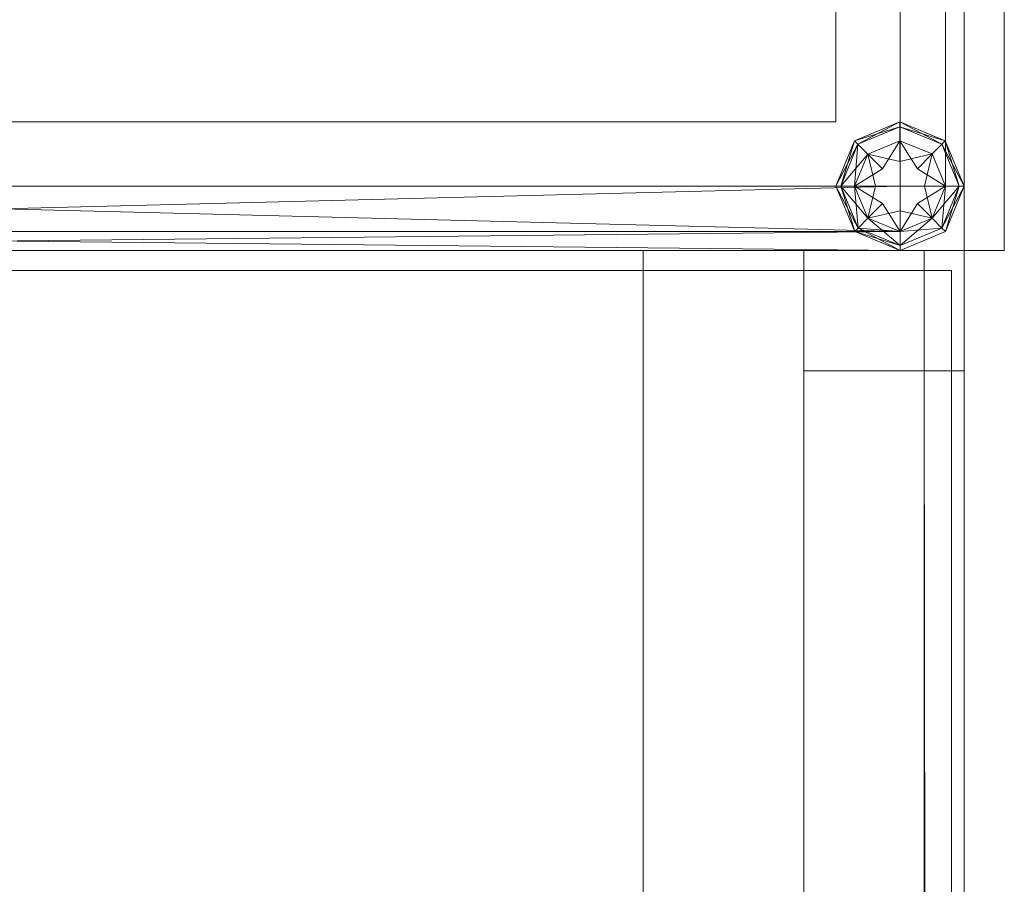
# Model space of a CAD drawing. Header units: inches. Extents: x 813 to 1305, y 19 to 194.
# Tile 675 of 875: x 1302.97 to 1304.5, y 102.74 to 104.09. Entities that reach past the tile are written whole.
import ezdxf

# ---------------------------------------------------------------- set-up
doc = ezdxf.new("R2010")
doc.units = ezdxf.units.IN
doc.header["$MEASUREMENT"] = 0
for name, color, linetype, true_color in [('CET color Grey19', 7, 'Continuous', 0x2f2e34), ('CET color Grey2', 7, 'Continuous', 0x060606), ('CET color Grey98', 7, 'Continuous', 0xfafafa)]:
    doc.layers.add(name, color=color, linetype=linetype, true_color=true_color)
doc.layers.add('CET Default', color=7, linetype='Continuous')

# ---------------------------------------------------------------- blocks, each defined once
blk = doc.blocks.new('*C301')
at = {"layer": 'CET color Grey2', "linetype": 'Continuous', "lineweight": 0}
for points, invisible_edges in [([(40, 2.5, 0.5), (42, 2.5, 0.5), (42, 0.5, 0.5), (40, 2.5, 0.5)], 4), ([(40, 2.5, 0.5), (42, 0.5, 0.5), (40, 0.5, 0.5), (40, 2.5, 0.5)], 9), ([(40, 0.5, 49.4213), (42, 0.5, 49.4213), (42, 2.5, 49.4213), (40, 0.5, 49.4213)], 4), ([(40, 0.5, 49.4213), (42, 2.5, 49.4213), (40, 2.5, 49.4213), (40, 0.5, 49.4213)], 9), ([(42, 0.5, 0.5), (42, 2.5, 0.5), (42, 2.5, 49.4213), (42, 0.5, 0.5)], 4), ([(42, 0.5, 0.5), (42, 2.5, 49.4213), (42, 0.5, 49.4213), (42, 0.5, 0.5)], 9), ([(40, 0.5, 0.5), (42, 0.5, 0.5), (42, 0.5, 49.4213), (40, 0.5, 0.5)], 4), ([(40, 0.5, 0.5), (42, 0.5, 49.4213), (40, 0.5, 49.4213), (40, 0.5, 0.5)], 9)]:
    blk.add_3dface(points, dxfattribs=dict(at, invisible_edges=invisible_edges))
at = {"layer": 'CET color Grey98', "linetype": 'Continuous', "lineweight": 0}
for points, invisible_edges in [([(-41.9687, 0.0197, 49.5), (41.9688, 0.0197, 49.5), (41.9688, 2.9803, 49.5), (-41.9687, 0.0197, 49.5)], 4), ([(-41.9687, 0.0197, 49.5), (41.9688, 2.9803, 49.5), (-41.9687, 2.9803, 49.5), (-41.9687, 0.0197, 49.5)], 9), ([(-41.9687, 2.9803, 49.25), (41.9688, 2.9803, 49.25), (41.9688, 0.0197, 49.25), (-41.9687, 2.9803, 49.25)], 4), ([(-41.9687, 2.9803, 49.25), (41.9688, 0.0197, 49.25), (-41.9687, 0.0197, 49.25), (-41.9687, 2.9803, 49.25)], 9), ([(0, 0.0625, 0.93), (42, 0.0625, 0.93), (42, 0.25, 0.93), (0, 0.0625, 0.93)], 4), ([(0, 0.0625, 0.93), (42, 0.25, 0.93), (0, 0.25, 0.93), (0, 0.0625, 0.93)], 9), ([(0, 0.25, 0.93), (42, 0.25, 0.93), (42, 0.25, 0.5), (0, 0.25, 0.93)], 4), ([(0, 0.25, 0.93), (42, 0.25, 0.5), (0, 0.25, 0.5), (0, 0.25, 0.93)], 9), ([(0, 0.25, 0.5), (42, 0.25, 0.5), (42, 0.0625, 0.5), (0, 0.25, 0.5)], 4), ([(0, 0.25, 0.5), (42, 0.0625, 0.5), (0, 0.0625, 0.5), (0, 0.25, 0.5)], 9), ([(0.1875, 0.25, 1.09), (41.8125, 0.0625, 1.09), (0.1875, 0.0625, 1.09), (0.1875, 0.25, 1.09)], 9), ([(0.1875, 0.25, 1.09), (41.8125, 0.25, 1.09), (41.8125, 0.0625, 1.09), (0.1875, 0.25, 1.09)], 4), ([(0.1875, 0.0625, 32.965), (41.8125, 0.25, 32.965), (0.1875, 0.25, 32.965), (0.1875, 0.0625, 32.965)], 9), ([(0.1875, 0.0625, 32.965), (41.8125, 0.0625, 32.965), (41.8125, 0.25, 32.965), (0.1875, 0.0625, 32.965)], 4), ([(0.1875, 0.25, 32.965), (41.8125, 0.25, 1.09), (0.1875, 0.25, 1.09), (0.1875, 0.25, 32.965)], 9), ([(0.1875, 0.25, 32.965), (41.8125, 0.25, 32.965), (41.8125, 0.25, 1.09), (0.1875, 0.25, 32.965)], 4), ([(0.1875, 0.25, 33.09), (41.8125, 0.0625, 33.09), (0.1875, 0.0625, 33.09), (0.1875, 0.25, 33.09)], 9), ([(0.1875, 0.25, 33.09), (41.8125, 0.25, 33.09), (41.8125, 0.0625, 33.09), (0.1875, 0.25, 33.09)], 4), ([(0.1875, 0.0625, 48.965), (41.8125, 0.25, 48.965), (0.1875, 0.25, 48.965), (0.1875, 0.0625, 48.965)], 9), ([(0.1875, 0.0625, 48.965), (41.8125, 0.0625, 48.965), (41.8125, 0.25, 48.965), (0.1875, 0.0625, 48.965)], 4), ([(0.1875, 0.25, 48.965), (41.8125, 0.25, 33.09), (0.1875, 0.25, 33.09), (0.1875, 0.25, 48.965)], 9), ([(0.1875, 0.25, 48.965), (41.8125, 0.25, 48.965), (41.8125, 0.25, 33.09), (0.1875, 0.25, 48.965)], 4), ([(41.8125, 0, 1.1525), (41.8125, 0.0625, 1.09), (41.8125, 0.25, 1.09), (41.8125, 0, 1.1525)], 4), ([(41.8125, 0, 32.9025), (41.8125, 0, 1.1525), (41.8125, 0.25, 1.09), (41.8125, 0, 32.9025)], 6), ([(41.8125, 0.0625, 32.965), (41.8125, 0, 32.9025), (41.8125, 0.25, 1.09), (41.8125, 0.0625, 32.965)], 6), ([(41.8125, 0.25, 32.965), (41.8125, 0.0625, 32.965), (41.8125, 0.25, 1.09), (41.8125, 0.25, 32.965)], 2), ([(41.8125, 0, 33.1525), (41.8125, 0.0625, 33.09), (41.8125, 0.25, 33.09), (41.8125, 0, 33.1525)], 4), ([(41.8125, 0, 48.9025), (41.8125, 0, 33.1525), (41.8125, 0.25, 33.09), (41.8125, 0, 48.9025)], 6), ([(41.8125, 0.0625, 48.965), (41.8125, 0, 48.9025), (41.8125, 0.25, 33.09), (41.8125, 0.0625, 48.965)], 6), ([(41.8125, 0.25, 48.965), (41.8125, 0.0625, 48.965), (41.8125, 0.25, 33.09), (41.8125, 0.25, 48.965)], 2), ([(0, 0, 0.8675), (42, 0, 0.8675), (42, 0.0625, 0.93), (0, 0, 0.8675)], 4), ([(0, 0, 0.8675), (42, 0.0625, 0.93), (0, 0.0625, 0.93), (0, 0, 0.8675)], 9), ([(0, 0.0625, 0.5), (42, 0.0625, 0.5), (42, 0, 0.5625), (0, 0.0625, 0.5)], 4), ([(0, 0.0625, 0.5), (42, 0, 0.5625), (0, 0, 0.5625), (0, 0.0625, 0.5)], 9), ([(0.1875, 0.0625, 1.09), (41.8125, 0, 1.1525), (0.1875, 0, 1.1525), (0.1875, 0.0625, 1.09)], 9), ([(0.1875, 0.0625, 1.09), (41.8125, 0.0625, 1.09), (41.8125, 0, 1.1525), (0.1875, 0.0625, 1.09)], 4), ([(0.1875, 0, 32.9025), (41.8125, 0.0625, 32.965), (0.1875, 0.0625, 32.965), (0.1875, 0, 32.9025)], 9), ([(0.1875, 0, 32.9025), (41.8125, 0, 32.9025), (41.8125, 0.0625, 32.965), (0.1875, 0, 32.9025)], 4), ([(0.1875, 0.0625, 33.09), (41.8125, 0, 33.1525), (0.1875, 0, 33.1525), (0.1875, 0.0625, 33.09)], 9), ([(0.1875, 0.0625, 33.09), (41.8125, 0.0625, 33.09), (41.8125, 0, 33.1525), (0.1875, 0.0625, 33.09)], 4), ([(-41.9687, 0.0197, 49.25), (41.9688, 0.0197, 49.25), (41.9688, 0.0197, 49.5), (-41.9687, 0.0197, 49.25)], 4), ([(-41.9687, 0.0197, 49.25), (41.9688, 0.0197, 49.5), (-41.9687, 0.0197, 49.5), (-41.9687, 0.0197, 49.25)], 9), ([(0, 0, 0.5625), (42, 0, 0.5625), (42, 0, 0.8675), (0, 0, 0.5625)], 4), ([(0, 0, 0.5625), (42, 0, 0.8675), (0, 0, 0.8675), (0, 0, 0.5625)], 9), ([(0.1875, 0, 1.1525), (41.8125, 0, 1.1525), (41.8125, 0, 32.9025), (0.1875, 0, 1.1525)], 4), ([(0.1875, 0, 33.1525), (41.8125, 0, 48.9025), (0.1875, 0, 48.9025), (0.1875, 0, 33.1525)], 9), ([(0.1875, 0, 33.1525), (41.8125, 0, 33.1525), (41.8125, 0, 48.9025), (0.1875, 0, 33.1525)], 4), ([(0.1875, 0, 1.1525), (41.8125, 0, 32.9025), (0.1875, 0, 32.9025), (0.1875, 0, 1.1525)], 9)]:
    blk.add_3dface(points, dxfattribs=dict(at, invisible_edges=invisible_edges))
for points in [[(0.1875, 0, 48.9025), (41.8125, 0.0625, 48.965), (0.1875, 0.0625, 48.965), (0.1875, 0, 48.9025)], [(0.1875, 0, 48.9025), (41.8125, 0, 48.9025), (41.8125, 0.0625, 48.965), (0.1875, 0, 48.9025)]]:
    blk.add_3dface(points, dxfattribs=at)
blk = doc.blocks.new('*C293')
at = {"layer": 'CET Default', "linetype": 'Continuous', "lineweight": 0, "rotation": 89.99999999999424}
blk.add_blockref('*C301', (505.7222, 874.8549), dxfattribs=at)
blk = doc.blocks.new('*C258')
at = {"layer": 'CET color Grey19', "linetype": 'Continuous', "lineweight": 0}
for points, invisible_edges in [([(2.8, 0.2, 0.5), (0.2, 0.2, 0.5), (0.2, 2.8, 0.5), (2.8, 0.2, 0.5)], 4), ([(2.8, 0.2, 0.5), (0.2, 2.8, 0.5), (2.8, 2.8, 0.5), (2.8, 0.2, 0.5)], 9), ([(2.8, 2.8, 49.25), (0.2, 2.8, 49.25), (0.2, 0.2, 49.25), (2.8, 2.8, 49.25)], 4), ([(2.8, 2.8, 49.25), (0.2, 0.2, 49.25), (2.8, 0.2, 49.25), (2.8, 2.8, 49.25)], 9), ([(2.8, 2.8, 0.5), (0.2, 2.8, 0.5), (0.2, 2.8, 49.25), (2.8, 2.8, 0.5)], 4), ([(2.8, 2.8, 0.5), (0.2, 2.8, 49.25), (2.8, 2.8, 49.25), (2.8, 2.8, 0.5)], 9), ([(2.8, 0.2, 0.5), (2.8, 2.8, 0.5), (2.8, 2.8, 49.25), (2.8, 0.2, 0.5)], 4), ([(2.8, 0.2, 0.5), (2.8, 2.8, 49.25), (2.8, 0.2, 49.25), (2.8, 0.2, 0.5)], 9)]:
    blk.add_3dface(points, dxfattribs=dict(at, invisible_edges=invisible_edges))
at = {"layer": 'CET color Grey98', "linetype": 'Continuous', "lineweight": 0}
for points, invisible_edges in [([(3, 3, 0.5), (0, 3.0625, 0.5), (3, 3.0625, 0.5), (3, 3, 0.5)], 9), ([(3, 3, 0.5), (0, 3, 0.5), (0, 3.0625, 0.5), (3, 3, 0.5)], 4), ([(0, 3.0625, 49.225), (0, 3, 49.225), (3, 3, 49.225), (0, 3.0625, 49.225)], 4), ([(3, 3.0625, 49.225), (0, 3.0625, 49.225), (3, 3, 49.225), (3, 3.0625, 49.225)], 2), ([(0, 3.0625, 49.225), (3, 3.0625, 49.225), (0, 3.0625, 0.5), (0, 3.0625, 49.225)], 2), ([(3, 3.0625, 49.225), (3, 3.0625, 0.5), (0, 3.0625, 0.5), (3, 3.0625, 49.225)], 4), ([(3, 3.0625, 49.225), (3, 3, 49.225), (3, 3.0625, 0.5), (3, 3.0625, 49.225)], 2), ([(3, 3, 49.225), (3, 3, 0.5), (3, 3.0625, 0.5), (3, 3, 49.225)], 4), ([(3, 3, 49.225), (0, 3, 49.225), (3, 3, 0.5), (3, 3, 49.225)], 2), ([(0, 3, 49.225), (0, 3, 0.5), (3, 3, 0.5), (0, 3, 49.225)], 4), ([(2.9, 3, 49.4), (2.9, 3, 49.35), (0.1, 3, 49.4), (2.9, 3, 49.4)], 2), ([(0.1, 3, 49.4), (2.9, 3, 49.35), (0.1, 3, 49.35), (0.1, 3, 49.4)], 9), ([(2.9, 3, 49.4), (0.1, 2.9707, 49.4707), (2.9, 2.9707, 49.4707), (2.9, 3, 49.4)], 9), ([(2.9, 3, 49.4), (0.1, 3, 49.4), (0.1, 2.9707, 49.4707), (2.9, 3, 49.4)], 4), ([(2.9, 2.9707, 49.2793), (0.1, 3, 49.35), (2.9, 3, 49.35), (2.9, 2.9707, 49.2793)], 9), ([(2.9, 2.9707, 49.2793), (0.1, 2.9707, 49.2793), (0.1, 3, 49.35), (2.9, 2.9707, 49.2793)], 4), ([(2.9, 3, 49.35), (0.1, 3, 49.35), (0.1, 2.9, 49.35), (2.9, 3, 49.35)], 4), ([(2.9, 3, 49.35), (0.1, 2.9, 49.35), (2.9, 2.9, 49.35), (2.9, 3, 49.35)], 9), ([(0.1, 3, 49.25), (2.9, 3, 49.25), (0.1, 2.9, 49.25), (0.1, 3, 49.25)], 2), ([(0.1, 2.9, 49.25), (2.9, 3, 49.25), (2.9, 2.9, 49.25), (0.1, 2.9, 49.25)], 9), ([(2.9, 3, 49.35), (2.9, 3, 49.25), (0.1, 3, 49.35), (2.9, 3, 49.35)], 2), ([(0.1, 3, 49.35), (2.9, 3, 49.25), (0.1, 3, 49.25), (0.1, 3, 49.35)], 9), ([(2.8998, 2.9924, 49.3118), (2.8999, 2.9708, 49.2794), (2.8345, 2.9652, 49.3118), (2.8998, 2.9924, 49.3118)], 2), ([(2.8499, 2.95, 49.4206), (2.8998, 2.9924, 49.3882), (2.8345, 2.9652, 49.3882), (2.8499, 2.95, 49.4206)], 9), ([(2.8998, 2.9924, 49.3618), (2.8999, 2.9708, 49.3294), (2.8345, 2.9652, 49.3618), (2.8998, 2.9924, 49.3618)], 2), ([(2.8499, 2.95, 49.4706), (2.8998, 2.9924, 49.4382), (2.8345, 2.9652, 49.4382), (2.8499, 2.95, 49.4706)], 9), ([(2.8999, 2.9708, 49.4206), (2.8998, 2.9924, 49.3882), (2.8499, 2.95, 49.4206), (2.8999, 2.9708, 49.4206)], 2), ([(2.8999, 2.9708, 49.4706), (2.8998, 2.9924, 49.4382), (2.8499, 2.95, 49.4706), (2.8999, 2.9708, 49.4706)], 2), ([(2.9, 3, 49.35), (2.9707, 2.9707, 49.4), (2.9707, 2.9707, 49.35), (2.9, 3, 49.35)], 9), ([(2.9, 3, 49.35), (2.9, 3, 49.4), (2.9707, 2.9707, 49.4), (2.9, 3, 49.35)], 4), ([(2.9, 2.9, 49.35), (2.9707, 2.9707, 49.35), (2.9, 3, 49.35), (2.9, 2.9, 49.35)], 9), ([(2.9707, 2.9707, 49.25), (2.9, 2.9, 49.25), (2.9, 3, 49.25), (2.9707, 2.9707, 49.25)], 9), ([(2.9, 3, 49.25), (2.9707, 2.9707, 49.35), (2.9707, 2.9707, 49.25), (2.9, 3, 49.25)], 9), ([(2.9, 3, 49.25), (2.9, 3, 49.35), (2.9707, 2.9707, 49.35), (2.9, 3, 49.25)], 4), ([(2.9, 2.9707, 49.4707), (0.1, 2.9, 49.5), (2.9, 2.9, 49.5), (2.9, 2.9707, 49.4707)], 9), ([(2.9, 2.9707, 49.4707), (0.1, 2.9707, 49.4707), (0.1, 2.9, 49.5), (2.9, 2.9707, 49.4707)], 4), ([(2.9, 2.9, 49.25), (0.1, 2.9707, 49.2793), (2.9, 2.9707, 49.2793), (2.9, 2.9, 49.25)], 9), ([(2.9, 2.9, 49.25), (0.1, 2.9, 49.25), (0.1, 2.9707, 49.2793), (2.9, 2.9, 49.25)], 4), ([(2.8345, 2.9652, 49.3118), (2.8499, 2.95, 49.2794), (2.8076, 2.8998, 49.3118), (2.8345, 2.9652, 49.3118)], 2), ([(2.8292, 2.8999, 49.4206), (2.8345, 2.9652, 49.3882), (2.8076, 2.8998, 49.3882), (2.8292, 2.8999, 49.4206)], 9), ([(2.8345, 2.9652, 49.3618), (2.8499, 2.95, 49.3294), (2.8076, 2.8998, 49.3618), (2.8345, 2.9652, 49.3618)], 2), ([(2.8292, 2.8999, 49.4706), (2.8345, 2.9652, 49.4382), (2.8076, 2.8998, 49.4382), (2.8292, 2.8999, 49.4706)], 9), ([(2.8499, 2.95, 49.4206), (2.8345, 2.9652, 49.3882), (2.8292, 2.8999, 49.4206), (2.8499, 2.95, 49.4206)], 2), ([(2.8499, 2.95, 49.4706), (2.8345, 2.9652, 49.4382), (2.8292, 2.8999, 49.4706), (2.8499, 2.95, 49.4706)], 2), ([(2.8345, 2.9652, 49.3118), (2.8999, 2.9708, 49.2794), (2.8499, 2.95, 49.2794), (2.8345, 2.9652, 49.3118)], 9), ([(2.8345, 2.9652, 49.3618), (2.8999, 2.9708, 49.3294), (2.8499, 2.95, 49.3294), (2.8345, 2.9652, 49.3618)], 9), ([(2.8999, 2.9384, 49.4423), (2.8999, 2.9708, 49.4206), (2.8728, 2.9271, 49.4423), (2.8999, 2.9384, 49.4423)], 4), ([(2.8999, 2.9384, 49.4923), (2.8999, 2.9708, 49.4706), (2.8728, 2.9271, 49.4923), (2.8999, 2.9384, 49.4923)], 4), ([(2.8999, 2.9708, 49.2794), (2.9271, 2.9272, 49.2577), (2.8999, 2.9384, 49.2577), (2.8999, 2.9708, 49.2794)], 2), ([(2.8999, 2.9708, 49.3294), (2.9271, 2.9272, 49.3077), (2.8999, 2.9384, 49.3077), (2.8999, 2.9708, 49.3294)], 2), ([(2.9, 2.9, 49.35), (3, 2.9, 49.35), (2.9707, 2.9707, 49.35), (2.9, 2.9, 49.35)], 4), ([(3, 2.9, 49.25), (2.9, 2.9, 49.25), (2.9707, 2.9707, 49.25), (3, 2.9, 49.25)], 2), ([(2.9652, 2.9654, 49.3882), (3, 2.9002, 49.35), (2.9706, 2.9708, 49.35), (2.9652, 2.9654, 49.3882)], 9), ([(2.9706, 2.9708, 49.35), (2.9924, 2.9002, 49.3118), (2.9652, 2.9654, 49.3118), (2.9706, 2.9708, 49.35)], 9), ([(2.9652, 2.9654, 49.4382), (3, 2.9002, 49.4), (2.9706, 2.9708, 49.4), (2.9652, 2.9654, 49.4382)], 9), ([(2.9706, 2.9708, 49.4), (2.9924, 2.9002, 49.3618), (2.9652, 2.9654, 49.3618), (2.9706, 2.9708, 49.4)], 9), ([(2.9924, 2.9002, 49.3882), (3, 2.9002, 49.35), (2.9652, 2.9654, 49.3882), (2.9924, 2.9002, 49.3882)], 2), ([(2.9924, 2.9002, 49.4382), (3, 2.9002, 49.4), (2.9652, 2.9654, 49.4382), (2.9924, 2.9002, 49.4382)], 2), ([(3, 2.9002, 49.35), (2.9924, 2.9002, 49.3118), (2.9706, 2.9708, 49.35), (3, 2.9002, 49.35)], 2), ([(3, 2.9002, 49.4), (2.9924, 2.9002, 49.3618), (2.9706, 2.9708, 49.4), (3, 2.9002, 49.4)], 2), ([(2.9707, 2.9707, 49.35), (3, 2.9, 49.4), (3, 2.9, 49.35), (2.9707, 2.9707, 49.35)], 9), ([(2.9707, 2.9707, 49.35), (2.9707, 2.9707, 49.4), (3, 2.9, 49.4), (2.9707, 2.9707, 49.35)], 4), ([(2.9707, 2.9707, 49.25), (3, 2.9, 49.35), (3, 2.9, 49.25), (2.9707, 2.9707, 49.25)], 9), ([(2.9707, 2.9707, 49.25), (2.9707, 2.9707, 49.35), (3, 2.9, 49.35), (2.9707, 2.9707, 49.25)], 4), ([(2.8076, 2.8998, 49.3118), (2.8499, 2.95, 49.2794), (2.8292, 2.8999, 49.2794), (2.8076, 2.8998, 49.3118)], 9), ([(2.8076, 2.8998, 49.3618), (2.8499, 2.95, 49.3294), (2.8292, 2.8999, 49.3294), (2.8076, 2.8998, 49.3618)], 9), ([(2.8499, 2.95, 49.2794), (2.8999, 2.9384, 49.2577), (2.8728, 2.9271, 49.2577), (2.8499, 2.95, 49.2794)], 2), ([(2.8728, 2.9271, 49.4423), (2.8499, 2.95, 49.4206), (2.8616, 2.8999, 49.4423), (2.8728, 2.9271, 49.4423)], 4), ([(2.8499, 2.95, 49.3294), (2.8999, 2.9384, 49.3077), (2.8728, 2.9271, 49.3077), (2.8499, 2.95, 49.3294)], 2), ([(2.8728, 2.9271, 49.4923), (2.8499, 2.95, 49.4706), (2.8616, 2.8999, 49.4923), (2.8728, 2.9271, 49.4923)], 4), ([(2.9271, 2.9272, 49.4423), (2.95, 2.9501, 49.4206), (2.8999, 2.9384, 49.4423), (2.9271, 2.9272, 49.4423)], 4), ([(2.9271, 2.9272, 49.4923), (2.95, 2.9501, 49.4706), (2.8999, 2.9384, 49.4923), (2.9271, 2.9272, 49.4923)], 4), ([(2.95, 2.9501, 49.2794), (2.9384, 2.9001, 49.2577), (2.9271, 2.9272, 49.2577), (2.95, 2.9501, 49.2794)], 2), ([(2.95, 2.9501, 49.3294), (2.9384, 2.9001, 49.3077), (2.9271, 2.9272, 49.3077), (2.95, 2.9501, 49.3294)], 2), ([(2.8999, 2.9384, 49.2577), (2.8998, 2.9, 49.25), (2.8728, 2.9271, 49.2577), (2.8999, 2.9384, 49.2577)], 15), ([(2.8998, 2.9, 49.45), (2.8999, 2.9384, 49.4423), (2.8728, 2.9271, 49.4423), (2.8998, 2.9, 49.45)], 15), ([(2.8999, 2.9384, 49.3077), (2.8998, 2.9, 49.3), (2.8728, 2.9271, 49.3077), (2.8999, 2.9384, 49.3077)], 15), ([(2.8998, 2.9, 49.5), (2.8999, 2.9384, 49.4923), (2.8728, 2.9271, 49.4923), (2.8998, 2.9, 49.5)], 15), ([(2.9271, 2.9272, 49.2577), (2.8998, 2.9, 49.25), (2.8999, 2.9384, 49.2577), (2.9271, 2.9272, 49.2577)], 15), ([(2.8998, 2.9, 49.45), (2.9271, 2.9272, 49.4423), (2.8999, 2.9384, 49.4423), (2.8998, 2.9, 49.45)], 15), ([(2.9271, 2.9272, 49.3077), (2.8998, 2.9, 49.3), (2.8999, 2.9384, 49.3077), (2.9271, 2.9272, 49.3077)], 15), ([(2.8998, 2.9, 49.5), (2.9271, 2.9272, 49.4923), (2.8999, 2.9384, 49.4923), (2.8998, 2.9, 49.5)], 15), ([(2.8292, 2.8999, 49.2794), (2.8728, 2.9271, 49.2577), (2.8616, 2.8999, 49.2577), (2.8292, 2.8999, 49.2794)], 2), ([(2.8292, 2.8999, 49.3294), (2.8728, 2.9271, 49.3077), (2.8616, 2.8999, 49.3077), (2.8292, 2.8999, 49.3294)], 2), ([(2.8728, 2.9271, 49.2577), (2.8998, 2.9, 49.25), (2.8616, 2.8999, 49.2577), (2.8728, 2.9271, 49.2577)], 15), ([(2.8998, 2.9, 49.45), (2.8728, 2.9271, 49.4423), (2.8616, 2.8999, 49.4423), (2.8998, 2.9, 49.45)], 15), ([(2.8728, 2.9271, 49.3077), (2.8998, 2.9, 49.3), (2.8616, 2.8999, 49.3077), (2.8728, 2.9271, 49.3077)], 15), ([(2.8998, 2.9, 49.5), (2.8728, 2.9271, 49.4923), (2.8616, 2.8999, 49.4923), (2.8998, 2.9, 49.5)], 15), ([(2.9384, 2.9001, 49.2577), (2.8998, 2.9, 49.25), (2.9271, 2.9272, 49.2577), (2.9384, 2.9001, 49.2577)], 15), ([(2.8998, 2.9, 49.45), (2.9384, 2.9001, 49.4423), (2.9271, 2.9272, 49.4423), (2.8998, 2.9, 49.45)], 15), ([(2.9384, 2.9001, 49.3077), (2.8998, 2.9, 49.3), (2.9271, 2.9272, 49.3077), (2.9384, 2.9001, 49.3077)], 15), ([(2.8998, 2.9, 49.5), (2.9384, 2.9001, 49.4923), (2.9271, 2.9272, 49.4923), (2.8998, 2.9, 49.5)], 15), ([(2.9384, 2.9001, 49.4423), (2.9708, 2.9001, 49.4206), (2.9271, 2.9272, 49.4423), (2.9384, 2.9001, 49.4423)], 4), ([(2.9384, 2.9001, 49.4923), (2.9708, 2.9001, 49.4706), (2.9271, 2.9272, 49.4923), (2.9384, 2.9001, 49.4923)], 4), ([(2.9, 2.9, 49.5), (0.1, 2.9, 49.5), (0.1, 0.1, 49.5), (2.9, 2.9, 49.5)], 4), ([(2.9, 2.9, 49.5), (0.1, 0.1, 49.5), (2.9, 0.1, 49.5), (2.9, 2.9, 49.5)], 9), ([(0.1, 2.9, 49.25), (2.9, 2.9, 49.25), (0.1, 0.1, 49.25), (0.1, 2.9, 49.25)], 2), ([(0.1, 0.1, 49.25), (2.9, 2.9, 49.25), (2.9, 0.1, 49.25), (0.1, 0.1, 49.25)], 9), ([(2.9, 2.9, 49.35), (0.1, 2.9, 49.35), (0.1, 0.1, 49.35), (2.9, 2.9, 49.35)], 4), ([(2.9, 2.9, 49.35), (0.1, 0.1, 49.35), (2.9, 0.1, 49.35), (2.9, 2.9, 49.35)], 9), ([(0.1, 2.9, 49.25), (2.9, 2.9, 49.25), (0.1, 0.1, 49.25), (0.1, 2.9, 49.25)], 2), ([(0.1, 0.1, 49.25), (2.9, 2.9, 49.25), (2.9, 0.1, 49.25), (0.1, 0.1, 49.25)], 9), ([(2.8076, 2.8998, 49.3118), (2.8292, 2.8999, 49.2794), (2.8348, 2.8345, 49.3118), (2.8076, 2.8998, 49.3118)], 2), ([(2.8292, 2.8999, 49.4206), (2.8076, 2.8998, 49.3882), (2.85, 2.8499, 49.4206), (2.8292, 2.8999, 49.4206)], 2), ([(2.8076, 2.8998, 49.3618), (2.8292, 2.8999, 49.3294), (2.8348, 2.8345, 49.3618), (2.8076, 2.8998, 49.3618)], 2), ([(2.8292, 2.8999, 49.4706), (2.8076, 2.8998, 49.4382), (2.85, 2.8499, 49.4706), (2.8292, 2.8999, 49.4706)], 2), ([(2.85, 2.8499, 49.4206), (2.8076, 2.8998, 49.3882), (2.8348, 2.8345, 49.3882), (2.85, 2.8499, 49.4206)], 9), ([(2.85, 2.8499, 49.4706), (2.8076, 2.8998, 49.4382), (2.8348, 2.8345, 49.4382), (2.85, 2.8499, 49.4706)], 9), ([(2.8348, 2.8345, 49.3118), (2.8292, 2.8999, 49.2794), (2.85, 2.8499, 49.2794), (2.8348, 2.8345, 49.3118)], 9), ([(2.8616, 2.8999, 49.4423), (2.8292, 2.8999, 49.4206), (2.8729, 2.8728, 49.4423), (2.8616, 2.8999, 49.4423)], 4), ([(2.8348, 2.8345, 49.3618), (2.8292, 2.8999, 49.3294), (2.85, 2.8499, 49.3294), (2.8348, 2.8345, 49.3618)], 9), ([(2.8616, 2.8999, 49.4923), (2.8292, 2.8999, 49.4706), (2.8729, 2.8728, 49.4923), (2.8616, 2.8999, 49.4923)], 4), ([(2.85, 2.8499, 49.2794), (2.8616, 2.8999, 49.2577), (2.8729, 2.8728, 49.2577), (2.85, 2.8499, 49.2794)], 2), ([(2.85, 2.8499, 49.3294), (2.8616, 2.8999, 49.3077), (2.8729, 2.8728, 49.3077), (2.85, 2.8499, 49.3294)], 2), ([(2.8616, 2.8999, 49.2577), (2.8998, 2.9, 49.25), (2.8729, 2.8728, 49.2577), (2.8616, 2.8999, 49.2577)], 15), ([(2.8998, 2.9, 49.45), (2.8616, 2.8999, 49.4423), (2.8729, 2.8728, 49.4423), (2.8998, 2.9, 49.45)], 15), ([(2.8616, 2.8999, 49.3077), (2.8998, 2.9, 49.3), (2.8729, 2.8728, 49.3077), (2.8616, 2.8999, 49.3077)], 15), ([(2.8998, 2.9, 49.5), (2.8616, 2.8999, 49.4923), (2.8729, 2.8728, 49.4923), (2.8998, 2.9, 49.5)], 15), ([(2.8729, 2.8728, 49.2577), (2.8998, 2.9, 49.25), (2.9001, 2.8616, 49.2577), (2.8729, 2.8728, 49.2577)], 15), ([(2.8998, 2.9, 49.45), (2.8729, 2.8728, 49.4423), (2.9001, 2.8616, 49.4423), (2.8998, 2.9, 49.45)], 15), ([(2.8729, 2.8728, 49.3077), (2.8998, 2.9, 49.3), (2.9001, 2.8616, 49.3077), (2.8729, 2.8728, 49.3077)], 15), ([(2.8998, 2.9, 49.5), (2.8729, 2.8728, 49.4923), (2.9001, 2.8616, 49.4923), (2.8998, 2.9, 49.5)], 15), ([(2.9272, 2.8729, 49.2577), (2.8998, 2.9, 49.25), (2.9384, 2.9001, 49.2577), (2.9272, 2.8729, 49.2577)], 15), ([(2.8998, 2.9, 49.45), (2.9272, 2.8729, 49.4423), (2.9384, 2.9001, 49.4423), (2.8998, 2.9, 49.45)], 15), ([(2.9272, 2.8729, 49.3077), (2.8998, 2.9, 49.3), (2.9384, 2.9001, 49.3077), (2.9272, 2.8729, 49.3077)], 15), ([(2.8998, 2.9, 49.5), (2.9272, 2.8729, 49.4923), (2.9384, 2.9001, 49.4923), (2.8998, 2.9, 49.5)], 15), ([(2.9001, 2.8616, 49.2577), (2.8998, 2.9, 49.25), (2.9272, 2.8729, 49.2577), (2.9001, 2.8616, 49.2577)], 15), ([(2.8998, 2.9, 49.45), (2.9001, 2.8616, 49.4423), (2.9272, 2.8729, 49.4423), (2.8998, 2.9, 49.45)], 15), ([(2.9001, 2.8616, 49.3077), (2.8998, 2.9, 49.3), (2.9272, 2.8729, 49.3077), (2.9001, 2.8616, 49.3077)], 15), ([(2.8998, 2.9, 49.5), (2.9001, 2.8616, 49.4923), (2.9272, 2.8729, 49.4923), (2.8998, 2.9, 49.5)], 15), ([(3, 2.9, 49.35), (2.9, 2.9, 49.35), (2.9, 0.1, 49.35), (3, 2.9, 49.35)], 4), ([(3, 2.9, 49.35), (2.9, 0.1, 49.35), (3, 0.1, 49.35), (3, 2.9, 49.35)], 9), ([(2.9, 2.9, 49.25), (3, 2.9, 49.25), (2.9, 0.1, 49.25), (2.9, 2.9, 49.25)], 2), ([(2.9, 0.1, 49.25), (3, 2.9, 49.25), (3, 0.1, 49.25), (2.9, 0.1, 49.25)], 9), ([(2.9708, 2.9001, 49.2794), (2.9272, 2.8729, 49.2577), (2.9384, 2.9001, 49.2577), (2.9708, 2.9001, 49.2794)], 2), ([(2.9272, 2.8729, 49.4423), (2.9501, 2.85, 49.4206), (2.9384, 2.9001, 49.4423), (2.9272, 2.8729, 49.4423)], 4), ([(2.9708, 2.9001, 49.3294), (2.9272, 2.8729, 49.3077), (2.9384, 2.9001, 49.3077), (2.9708, 2.9001, 49.3294)], 2), ([(2.9272, 2.8729, 49.4923), (2.9501, 2.85, 49.4706), (2.9384, 2.9001, 49.4923), (2.9272, 2.8729, 49.4923)], 4), ([(3, 0.1, 49.35), (3, 2.9, 49.35), (3, 0.1, 49.4), (3, 0.1, 49.35)], 2), ([(3, 0.1, 49.4), (3, 2.9, 49.35), (3, 2.9, 49.4), (3, 0.1, 49.4)], 9), ([(3, 0.1, 49.25), (3, 2.9, 49.25), (3, 0.1, 49.35), (3, 0.1, 49.25)], 2), ([(3, 0.1, 49.35), (3, 2.9, 49.25), (3, 2.9, 49.35), (3, 0.1, 49.35)], 9), ([(2.8729, 2.8728, 49.4423), (2.85, 2.8499, 49.4206), (2.9001, 2.8616, 49.4423), (2.8729, 2.8728, 49.4423)], 4), ([(2.8729, 2.8728, 49.4923), (2.85, 2.8499, 49.4706), (2.9001, 2.8616, 49.4923), (2.8729, 2.8728, 49.4923)], 4), ([(2.9001, 2.8292, 49.2794), (2.8729, 2.8728, 49.2577), (2.9001, 2.8616, 49.2577), (2.9001, 2.8292, 49.2794)], 2), ([(2.9001, 2.8292, 49.3294), (2.8729, 2.8728, 49.3077), (2.9001, 2.8616, 49.3077), (2.9001, 2.8292, 49.3294)], 2), ([(2.9501, 2.85, 49.2794), (2.9001, 2.8616, 49.2577), (2.9272, 2.8729, 49.2577), (2.9501, 2.85, 49.2794)], 2), ([(2.9001, 2.8616, 49.4423), (2.9001, 2.8292, 49.4206), (2.9272, 2.8729, 49.4423), (2.9001, 2.8616, 49.4423)], 4), ([(2.9501, 2.85, 49.3294), (2.9001, 2.8616, 49.3077), (2.9272, 2.8729, 49.3077), (2.9501, 2.85, 49.3294)], 2), ([(2.9001, 2.8616, 49.4923), (2.9001, 2.8292, 49.4706), (2.9272, 2.8729, 49.4923), (2.9001, 2.8616, 49.4923)], 4)]:
    blk.add_3dface(points, dxfattribs=dict(at, invisible_edges=invisible_edges))
for points in [[(2.8345, 2.9652, 49.3882), (2.8998, 3, 49.35), (2.8292, 2.9706, 49.35), (2.8345, 2.9652, 49.3882)], [(2.8998, 3, 49.35), (2.8998, 2.9924, 49.3118), (2.8292, 2.9706, 49.35), (2.8998, 3, 49.35)], [(2.8345, 2.9652, 49.4382), (2.8998, 3, 49.4), (2.8292, 2.9706, 49.4), (2.8345, 2.9652, 49.4382)], [(2.8998, 3, 49.4), (2.8998, 2.9924, 49.3618), (2.8292, 2.9706, 49.4), (2.8998, 3, 49.4)], [(2.8292, 2.9706, 49.35), (2.8998, 2.9924, 49.3118), (2.8345, 2.9652, 49.3118), (2.8292, 2.9706, 49.35)], [(2.8292, 2.9706, 49.4), (2.8998, 2.9924, 49.3618), (2.8345, 2.9652, 49.3618), (2.8292, 2.9706, 49.4)], [(2.8998, 2.9924, 49.3882), (2.8998, 3, 49.35), (2.8345, 2.9652, 49.3882), (2.8998, 2.9924, 49.3882)], [(2.8998, 2.9924, 49.4382), (2.8998, 3, 49.4), (2.8345, 2.9652, 49.4382), (2.8998, 2.9924, 49.4382)], [(2.8998, 2.9924, 49.3882), (2.9706, 2.9708, 49.35), (2.8998, 3, 49.35), (2.8998, 2.9924, 49.3882)], [(2.9706, 2.9708, 49.35), (2.9652, 2.9654, 49.3118), (2.8998, 3, 49.35), (2.9706, 2.9708, 49.35)], [(2.8998, 3, 49.35), (2.9652, 2.9654, 49.3118), (2.8998, 2.9924, 49.3118), (2.8998, 3, 49.35)], [(2.8998, 2.9924, 49.4382), (2.9706, 2.9708, 49.4), (2.8998, 3, 49.4), (2.8998, 2.9924, 49.4382)], [(2.9706, 2.9708, 49.4), (2.9652, 2.9654, 49.3618), (2.8998, 3, 49.4), (2.9706, 2.9708, 49.4)], [(2.8998, 3, 49.4), (2.9652, 2.9654, 49.3618), (2.8998, 2.9924, 49.3618), (2.8998, 3, 49.4)], [(2.9652, 2.9654, 49.3118), (2.95, 2.9501, 49.2794), (2.8998, 2.9924, 49.3118), (2.9652, 2.9654, 49.3118)], [(2.8998, 2.9924, 49.3118), (2.95, 2.9501, 49.2794), (2.8999, 2.9708, 49.2794), (2.8998, 2.9924, 49.3118)], [(2.8999, 2.9708, 49.4206), (2.9652, 2.9654, 49.3882), (2.8998, 2.9924, 49.3882), (2.8999, 2.9708, 49.4206)], [(2.9652, 2.9654, 49.3882), (2.9706, 2.9708, 49.35), (2.8998, 2.9924, 49.3882), (2.9652, 2.9654, 49.3882)], [(2.9652, 2.9654, 49.3618), (2.95, 2.9501, 49.3294), (2.8998, 2.9924, 49.3618), (2.9652, 2.9654, 49.3618)], [(2.8998, 2.9924, 49.3618), (2.95, 2.9501, 49.3294), (2.8999, 2.9708, 49.3294), (2.8998, 2.9924, 49.3618)], [(2.8999, 2.9708, 49.4706), (2.9652, 2.9654, 49.4382), (2.8998, 2.9924, 49.4382), (2.8999, 2.9708, 49.4706)], [(2.9652, 2.9654, 49.4382), (2.9706, 2.9708, 49.4), (2.8998, 2.9924, 49.4382), (2.9652, 2.9654, 49.4382)], [(2.8292, 2.9706, 49.35), (2.8345, 2.9652, 49.3118), (2.8, 2.8998, 49.35), (2.8292, 2.9706, 49.35)], [(2.8076, 2.8998, 49.3882), (2.8292, 2.9706, 49.35), (2.8, 2.8998, 49.35), (2.8076, 2.8998, 49.3882)], [(2.8292, 2.9706, 49.4), (2.8345, 2.9652, 49.3618), (2.8, 2.8998, 49.4), (2.8292, 2.9706, 49.4)], [(2.8076, 2.8998, 49.4382), (2.8292, 2.9706, 49.4), (2.8, 2.8998, 49.4), (2.8076, 2.8998, 49.4382)], [(2.8, 2.8998, 49.35), (2.8345, 2.9652, 49.3118), (2.8076, 2.8998, 49.3118), (2.8, 2.8998, 49.35)], [(2.8, 2.8998, 49.4), (2.8345, 2.9652, 49.3618), (2.8076, 2.8998, 49.3618), (2.8, 2.8998, 49.4)], [(2.8345, 2.9652, 49.3882), (2.8292, 2.9706, 49.35), (2.8076, 2.8998, 49.3882), (2.8345, 2.9652, 49.3882)], [(2.8345, 2.9652, 49.4382), (2.8292, 2.9706, 49.4), (2.8076, 2.8998, 49.4382), (2.8345, 2.9652, 49.4382)], [(2.8999, 2.9708, 49.2794), (2.8999, 2.9384, 49.2577), (2.8499, 2.95, 49.2794), (2.8999, 2.9708, 49.2794)], [(2.8728, 2.9271, 49.4423), (2.8999, 2.9708, 49.4206), (2.8499, 2.95, 49.4206), (2.8728, 2.9271, 49.4423)], [(2.8999, 2.9708, 49.3294), (2.8999, 2.9384, 49.3077), (2.8499, 2.95, 49.3294), (2.8999, 2.9708, 49.3294)], [(2.8728, 2.9271, 49.4923), (2.8999, 2.9708, 49.4706), (2.8499, 2.95, 49.4706), (2.8728, 2.9271, 49.4923)], [(2.95, 2.9501, 49.2794), (2.9271, 2.9272, 49.2577), (2.8999, 2.9708, 49.2794), (2.95, 2.9501, 49.2794)], [(2.8999, 2.9384, 49.4423), (2.95, 2.9501, 49.4206), (2.8999, 2.9708, 49.4206), (2.8999, 2.9384, 49.4423)], [(2.95, 2.9501, 49.4206), (2.9652, 2.9654, 49.3882), (2.8999, 2.9708, 49.4206), (2.95, 2.9501, 49.4206)], [(2.95, 2.9501, 49.3294), (2.9271, 2.9272, 49.3077), (2.8999, 2.9708, 49.3294), (2.95, 2.9501, 49.3294)], [(2.8999, 2.9384, 49.4923), (2.95, 2.9501, 49.4706), (2.8999, 2.9708, 49.4706), (2.8999, 2.9384, 49.4923)], [(2.95, 2.9501, 49.4706), (2.9652, 2.9654, 49.4382), (2.8999, 2.9708, 49.4706), (2.95, 2.9501, 49.4706)], [(2.9652, 2.9654, 49.3118), (2.9708, 2.9001, 49.2794), (2.95, 2.9501, 49.2794), (2.9652, 2.9654, 49.3118)], [(2.95, 2.9501, 49.4206), (2.9924, 2.9002, 49.3882), (2.9652, 2.9654, 49.3882), (2.95, 2.9501, 49.4206)], [(2.9652, 2.9654, 49.3618), (2.9708, 2.9001, 49.3294), (2.95, 2.9501, 49.3294), (2.9652, 2.9654, 49.3618)], [(2.95, 2.9501, 49.4706), (2.9924, 2.9002, 49.4382), (2.9652, 2.9654, 49.4382), (2.95, 2.9501, 49.4706)], [(2.9924, 2.9002, 49.3118), (2.9708, 2.9001, 49.2794), (2.9652, 2.9654, 49.3118), (2.9924, 2.9002, 49.3118)], [(2.9924, 2.9002, 49.3618), (2.9708, 2.9001, 49.3294), (2.9652, 2.9654, 49.3618), (2.9924, 2.9002, 49.3618)], [(2.8499, 2.95, 49.2794), (2.8728, 2.9271, 49.2577), (2.8292, 2.8999, 49.2794), (2.8499, 2.95, 49.2794)], [(2.8616, 2.8999, 49.4423), (2.8499, 2.95, 49.4206), (2.8292, 2.8999, 49.4206), (2.8616, 2.8999, 49.4423)], [(2.8499, 2.95, 49.3294), (2.8728, 2.9271, 49.3077), (2.8292, 2.8999, 49.3294), (2.8499, 2.95, 49.3294)], [(2.8616, 2.8999, 49.4923), (2.8499, 2.95, 49.4706), (2.8292, 2.8999, 49.4706), (2.8616, 2.8999, 49.4923)], [(2.9271, 2.9272, 49.4423), (2.9708, 2.9001, 49.4206), (2.95, 2.9501, 49.4206), (2.9271, 2.9272, 49.4423)], [(2.9271, 2.9272, 49.4923), (2.9708, 2.9001, 49.4706), (2.95, 2.9501, 49.4706), (2.9271, 2.9272, 49.4923)], [(2.9708, 2.9001, 49.2794), (2.9384, 2.9001, 49.2577), (2.95, 2.9501, 49.2794), (2.9708, 2.9001, 49.2794)], [(2.9708, 2.9001, 49.3294), (2.9384, 2.9001, 49.3077), (2.95, 2.9501, 49.3294), (2.9708, 2.9001, 49.3294)], [(2.9708, 2.9001, 49.4206), (2.9924, 2.9002, 49.3882), (2.95, 2.9501, 49.4206), (2.9708, 2.9001, 49.4206)], [(2.9708, 2.9001, 49.4706), (2.9924, 2.9002, 49.4382), (2.95, 2.9501, 49.4706), (2.9708, 2.9001, 49.4706)], [(2.8076, 2.8998, 49.3882), (2.8, 2.8998, 49.35), (2.8348, 2.8345, 49.3882), (2.8076, 2.8998, 49.3882)], [(2.8348, 2.8345, 49.3882), (2.8, 2.8998, 49.35), (2.8294, 2.8292, 49.35), (2.8348, 2.8345, 49.3882)], [(2.8, 2.8998, 49.35), (2.8076, 2.8998, 49.3118), (2.8294, 2.8292, 49.35), (2.8, 2.8998, 49.35)], [(2.8076, 2.8998, 49.4382), (2.8, 2.8998, 49.4), (2.8348, 2.8345, 49.4382), (2.8076, 2.8998, 49.4382)], [(2.8348, 2.8345, 49.4382), (2.8, 2.8998, 49.4), (2.8294, 2.8292, 49.4), (2.8348, 2.8345, 49.4382)], [(2.8, 2.8998, 49.4), (2.8076, 2.8998, 49.3618), (2.8294, 2.8292, 49.4), (2.8, 2.8998, 49.4)], [(2.8294, 2.8292, 49.35), (2.8076, 2.8998, 49.3118), (2.8348, 2.8345, 49.3118), (2.8294, 2.8292, 49.35)], [(2.8294, 2.8292, 49.4), (2.8076, 2.8998, 49.3618), (2.8348, 2.8345, 49.3618), (2.8294, 2.8292, 49.4)], [(2.8292, 2.8999, 49.2794), (2.8616, 2.8999, 49.2577), (2.85, 2.8499, 49.2794), (2.8292, 2.8999, 49.2794)], [(2.8729, 2.8728, 49.4423), (2.8292, 2.8999, 49.4206), (2.85, 2.8499, 49.4206), (2.8729, 2.8728, 49.4423)], [(2.8292, 2.8999, 49.3294), (2.8616, 2.8999, 49.3077), (2.85, 2.8499, 49.3294), (2.8292, 2.8999, 49.3294)], [(2.8729, 2.8728, 49.4923), (2.8292, 2.8999, 49.4706), (2.85, 2.8499, 49.4706), (2.8729, 2.8728, 49.4923)], [(2.9707, 0.1, 49.4707), (2.9, 2.9, 49.5), (2.9, 0.1, 49.5), (2.9707, 0.1, 49.4707)], [(2.9707, 0.1, 49.4707), (2.9707, 2.9, 49.4707), (2.9, 2.9, 49.5), (2.9707, 0.1, 49.4707)], [(2.9, 0.1, 49.25), (2.9707, 2.9, 49.2793), (2.9707, 0.1, 49.2793), (2.9, 0.1, 49.25)], [(2.9, 0.1, 49.25), (2.9, 2.9, 49.25), (2.9707, 2.9, 49.2793), (2.9, 0.1, 49.25)], [(2.9501, 2.85, 49.2794), (2.9272, 2.8729, 49.2577), (2.9708, 2.9001, 49.2794), (2.9501, 2.85, 49.2794)], [(2.9501, 2.85, 49.3294), (2.9272, 2.8729, 49.3077), (2.9708, 2.9001, 49.3294), (2.9501, 2.85, 49.3294)], [(2.9384, 2.9001, 49.4423), (2.9501, 2.85, 49.4206), (2.9708, 2.9001, 49.4206), (2.9384, 2.9001, 49.4423)], [(2.9384, 2.9001, 49.4923), (2.9501, 2.85, 49.4706), (2.9708, 2.9001, 49.4706), (2.9384, 2.9001, 49.4923)], [(2.9654, 2.8348, 49.3118), (2.9501, 2.85, 49.2794), (2.9924, 2.9002, 49.3118), (2.9654, 2.8348, 49.3118)], [(2.9924, 2.9002, 49.3118), (2.9501, 2.85, 49.2794), (2.9708, 2.9001, 49.2794), (2.9924, 2.9002, 49.3118)], [(2.9654, 2.8348, 49.3618), (2.9501, 2.85, 49.3294), (2.9924, 2.9002, 49.3618), (2.9654, 2.8348, 49.3618)], [(2.9924, 2.9002, 49.3618), (2.9501, 2.85, 49.3294), (2.9708, 2.9001, 49.3294), (2.9924, 2.9002, 49.3618)], [(2.9501, 2.85, 49.4206), (2.9654, 2.8348, 49.3882), (2.9708, 2.9001, 49.4206), (2.9501, 2.85, 49.4206)], [(2.9501, 2.85, 49.4706), (2.9654, 2.8348, 49.4382), (2.9708, 2.9001, 49.4706), (2.9501, 2.85, 49.4706)], [(2.9708, 2.9001, 49.4206), (2.9654, 2.8348, 49.3882), (2.9924, 2.9002, 49.3882), (2.9708, 2.9001, 49.4206)], [(2.9654, 2.8348, 49.3882), (2.9708, 2.8294, 49.35), (2.9924, 2.9002, 49.3882), (2.9654, 2.8348, 49.3882)], [(2.9708, 2.8294, 49.35), (2.9654, 2.8348, 49.3118), (3, 2.9002, 49.35), (2.9708, 2.8294, 49.35)], [(3, 2.9002, 49.35), (2.9654, 2.8348, 49.3118), (2.9924, 2.9002, 49.3118), (3, 2.9002, 49.35)], [(2.9708, 2.9001, 49.4706), (2.9654, 2.8348, 49.4382), (2.9924, 2.9002, 49.4382), (2.9708, 2.9001, 49.4706)], [(2.9654, 2.8348, 49.4382), (2.9708, 2.8294, 49.4), (2.9924, 2.9002, 49.4382), (2.9654, 2.8348, 49.4382)], [(2.9708, 2.8294, 49.4), (2.9654, 2.8348, 49.3618), (3, 2.9002, 49.4), (2.9708, 2.8294, 49.4)], [(3, 2.9002, 49.4), (2.9654, 2.8348, 49.3618), (2.9924, 2.9002, 49.3618), (3, 2.9002, 49.4)], [(3, 0.1, 49.4), (2.9707, 2.9, 49.4707), (2.9707, 0.1, 49.4707), (3, 0.1, 49.4)], [(3, 0.1, 49.4), (3, 2.9, 49.4), (2.9707, 2.9, 49.4707), (3, 0.1, 49.4)], [(2.9707, 0.1, 49.2793), (3, 2.9, 49.35), (3, 0.1, 49.35), (2.9707, 0.1, 49.2793)], [(2.9707, 0.1, 49.2793), (2.9707, 2.9, 49.2793), (3, 2.9, 49.35), (2.9707, 0.1, 49.2793)], [(2.9924, 2.9002, 49.3882), (2.9708, 2.8294, 49.35), (3, 2.9002, 49.35), (2.9924, 2.9002, 49.3882)], [(2.9924, 2.9002, 49.4382), (2.9708, 2.8294, 49.4), (3, 2.9002, 49.4), (2.9924, 2.9002, 49.4382)], [(2.85, 2.8499, 49.2794), (2.8729, 2.8728, 49.2577), (2.9001, 2.8292, 49.2794), (2.85, 2.8499, 49.2794)], [(2.85, 2.8499, 49.3294), (2.8729, 2.8728, 49.3077), (2.9001, 2.8292, 49.3294), (2.85, 2.8499, 49.3294)], [(2.9272, 2.8729, 49.4423), (2.9001, 2.8292, 49.4206), (2.9501, 2.85, 49.4206), (2.9272, 2.8729, 49.4423)], [(2.9272, 2.8729, 49.4923), (2.9001, 2.8292, 49.4706), (2.9501, 2.85, 49.4706), (2.9272, 2.8729, 49.4923)], [(2.9001, 2.8616, 49.4423), (2.85, 2.8499, 49.4206), (2.9001, 2.8292, 49.4206), (2.9001, 2.8616, 49.4423)], [(2.9001, 2.8616, 49.4923), (2.85, 2.8499, 49.4706), (2.9001, 2.8292, 49.4706), (2.9001, 2.8616, 49.4923)], [(2.9001, 2.8292, 49.2794), (2.9001, 2.8616, 49.2577), (2.9501, 2.85, 49.2794), (2.9001, 2.8292, 49.2794)], [(2.9001, 2.8292, 49.3294), (2.9001, 2.8616, 49.3077), (2.9501, 2.85, 49.3294), (2.9001, 2.8292, 49.3294)], [(2.8348, 2.8345, 49.3118), (2.85, 2.8499, 49.2794), (2.9002, 2.8076, 49.3118), (2.8348, 2.8345, 49.3118)], [(2.85, 2.8499, 49.4206), (2.8348, 2.8345, 49.3882), (2.9001, 2.8292, 49.4206), (2.85, 2.8499, 49.4206)], [(2.8348, 2.8345, 49.3618), (2.85, 2.8499, 49.3294), (2.9002, 2.8076, 49.3618), (2.8348, 2.8345, 49.3618)], [(2.85, 2.8499, 49.4706), (2.8348, 2.8345, 49.4382), (2.9001, 2.8292, 49.4706), (2.85, 2.8499, 49.4706)], [(2.9002, 2.8076, 49.3118), (2.85, 2.8499, 49.2794), (2.9001, 2.8292, 49.2794), (2.9002, 2.8076, 49.3118)], [(2.9002, 2.8076, 49.3618), (2.85, 2.8499, 49.3294), (2.9001, 2.8292, 49.3294), (2.9002, 2.8076, 49.3618)], [(2.9654, 2.8348, 49.3118), (2.9001, 2.8292, 49.2794), (2.9501, 2.85, 49.2794), (2.9654, 2.8348, 49.3118)], [(2.9001, 2.8292, 49.4206), (2.9002, 2.8076, 49.3882), (2.9501, 2.85, 49.4206), (2.9001, 2.8292, 49.4206)], [(2.9654, 2.8348, 49.3618), (2.9001, 2.8292, 49.3294), (2.9501, 2.85, 49.3294), (2.9654, 2.8348, 49.3618)], [(2.9001, 2.8292, 49.4706), (2.9002, 2.8076, 49.4382), (2.9501, 2.85, 49.4706), (2.9001, 2.8292, 49.4706)], [(2.9501, 2.85, 49.4206), (2.9002, 2.8076, 49.3882), (2.9654, 2.8348, 49.3882), (2.9501, 2.85, 49.4206)], [(2.9501, 2.85, 49.4706), (2.9002, 2.8076, 49.4382), (2.9654, 2.8348, 49.4382), (2.9501, 2.85, 49.4706)], [(2.8348, 2.8345, 49.3882), (2.8294, 2.8292, 49.35), (2.9002, 2.8076, 49.3882), (2.8348, 2.8345, 49.3882)], [(2.8294, 2.8292, 49.35), (2.8348, 2.8345, 49.3118), (2.9002, 2.8, 49.35), (2.8294, 2.8292, 49.35)], [(2.8348, 2.8345, 49.4382), (2.8294, 2.8292, 49.4), (2.9002, 2.8076, 49.4382), (2.8348, 2.8345, 49.4382)], [(2.8294, 2.8292, 49.4), (2.8348, 2.8345, 49.3618), (2.9002, 2.8, 49.4), (2.8294, 2.8292, 49.4)], [(2.9002, 2.8076, 49.3882), (2.8294, 2.8292, 49.35), (2.9002, 2.8, 49.35), (2.9002, 2.8076, 49.3882)], [(2.9002, 2.8076, 49.4382), (2.8294, 2.8292, 49.4), (2.9002, 2.8, 49.4), (2.9002, 2.8076, 49.4382)], [(2.9001, 2.8292, 49.4206), (2.8348, 2.8345, 49.3882), (2.9002, 2.8076, 49.3882), (2.9001, 2.8292, 49.4206)], [(2.9002, 2.8, 49.35), (2.8348, 2.8345, 49.3118), (2.9002, 2.8076, 49.3118), (2.9002, 2.8, 49.35)], [(2.9001, 2.8292, 49.4706), (2.8348, 2.8345, 49.4382), (2.9002, 2.8076, 49.4382), (2.9001, 2.8292, 49.4706)], [(2.9002, 2.8, 49.4), (2.8348, 2.8345, 49.3618), (2.9002, 2.8076, 49.3618), (2.9002, 2.8, 49.4)], [(2.9002, 2.8076, 49.3118), (2.9001, 2.8292, 49.2794), (2.9654, 2.8348, 49.3118), (2.9002, 2.8076, 49.3118)], [(2.9002, 2.8076, 49.3618), (2.9001, 2.8292, 49.3294), (2.9654, 2.8348, 49.3618), (2.9002, 2.8076, 49.3618)], [(2.9002, 2.8076, 49.3882), (2.9002, 2.8, 49.35), (2.9654, 2.8348, 49.3882), (2.9002, 2.8076, 49.3882)], [(2.9654, 2.8348, 49.3882), (2.9002, 2.8, 49.35), (2.9708, 2.8294, 49.35), (2.9654, 2.8348, 49.3882)], [(2.9708, 2.8294, 49.35), (2.9002, 2.8076, 49.3118), (2.9654, 2.8348, 49.3118), (2.9708, 2.8294, 49.35)], [(2.9002, 2.8076, 49.4382), (2.9002, 2.8, 49.4), (2.9654, 2.8348, 49.4382), (2.9002, 2.8076, 49.4382)], [(2.9654, 2.8348, 49.4382), (2.9002, 2.8, 49.4), (2.9708, 2.8294, 49.4), (2.9654, 2.8348, 49.4382)], [(2.9708, 2.8294, 49.4), (2.9002, 2.8076, 49.3618), (2.9654, 2.8348, 49.3618), (2.9708, 2.8294, 49.4)], [(2.9002, 2.8, 49.35), (2.9002, 2.8076, 49.3118), (2.9708, 2.8294, 49.35), (2.9002, 2.8, 49.35)], [(2.9002, 2.8, 49.4), (2.9002, 2.8076, 49.3618), (2.9708, 2.8294, 49.4), (2.9002, 2.8, 49.4)]]:
    blk.add_3dface(points, dxfattribs=at)
blk = doc.blocks.new('*C259')
at = {"layer": 'CET Default', "linetype": 'Continuous', "lineweight": 0, "rotation": 269.9999999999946}
blk.add_blockref('*C258', (502.7222, 919.8549), dxfattribs=at)

msp = doc.modelspace()

# ---------------------------------------------------------------- block references
at = {"layer": 'CET Default', "linetype": 'Continuous', "lineweight": 0}
for name in ['*C259', '*C293']:
    msp.add_blockref(name, (798.7199, -813.1289), dxfattribs=at)

doc.saveas('drawing.dxf')
